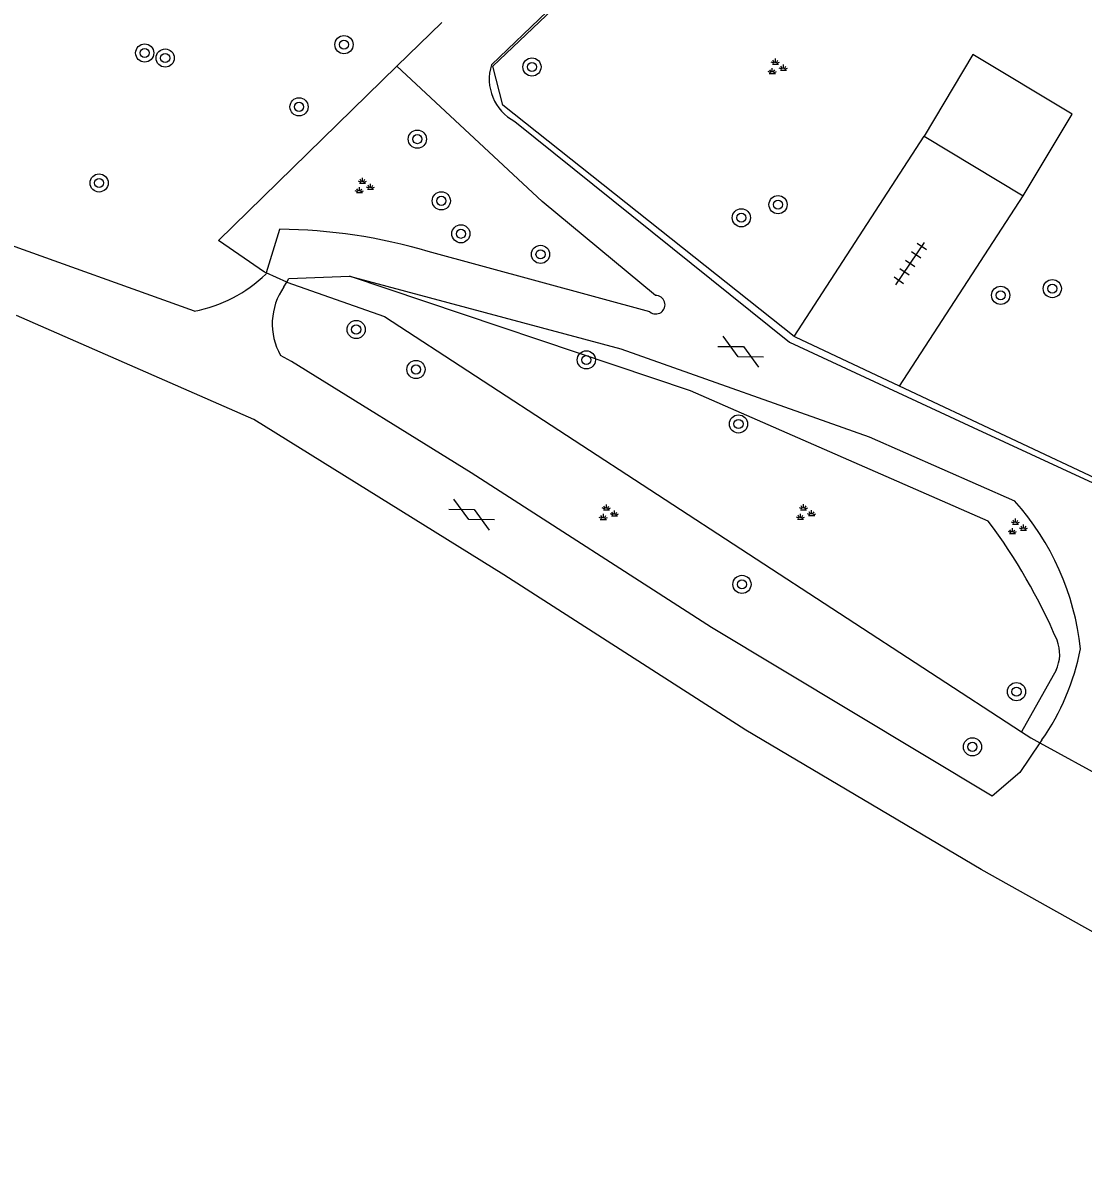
# Model space of a CAD drawing. Extents: x 128999 to 131010, y 395498 to 399007.
# Drawn here: x 130815.6 to 130862.2, y 398128.3 to 398178.5 of the extents above; entities that cross this region are included whole.
import ezdxf

# ---------------------------------------------------------------- set-up
doc = ezdxf.new("R2010")
doc.units = 0
for name, color, linetype in [('gg-afsc-hekwerk', 7, 'Continuous'), ('gg-bbg-overig bouwwerk', 7, 'Continuous'), ('gg-knt-verharding', 7, 'Continuous'), ('gt-grn-groengrens', 7, 'Continuous'), ('gt-symb-boom', 7, 'Continuous'), ('gt-symb-gesloten verharding', 7, 'Continuous'), ('gt-symb-groenvak', 7, 'Continuous'), ('gt-symb-tegel verharding', 7, 'Continuous')]:
    doc.layers.add(name, color=color, linetype=linetype)

# ---------------------------------------------------------------- blocks, each defined once
blk = doc.blocks.new('gt0-BOOM')
at = {"layer": 'gt-symb-boom'}
for radius in [0.4, 0.2]:
    blk.add_circle((0, 0), radius, dxfattribs=at)
blk = doc.blocks.new('gt0-GRVAK')
at = {"layer": 'gt-symb-groenvak'}
for p, q in [((-0.11, 0.189), (-0.228, 0.24)), ((-0.182, 0.153), (0.088, 0.153)), ((-0.091, 0.211), (-0.156, 0.322)), ((-0.047, 0.214), (-0.047, 0.393)), ((-0.004, 0.211), (0.061, 0.322)), ((0.015, 0.189), (0.133, 0.24)), ((0.262, -0.052), (0.197, 0.059)), ((0.305, -0.049), (0.305, 0.13)), ((0.349, -0.052), (0.414, 0.059)), ((-0.245, -0.228), (-0.363, -0.177)), ((-0.318, -0.264), (-0.047, -0.264)), ((-0.226, -0.206), (-0.291, -0.095)), ((-0.183, -0.203), (-0.183, -0.024)), ((-0.139, -0.206), (-0.074, -0.095)), ((-0.12, -0.228), (-0.002, -0.177)), ((0.243, -0.074), (0.125, -0.023)), ((0.17, -0.11), (0.441, -0.11)), ((0.368, -0.074), (0.486, -0.023))]:
    blk.add_line(p, q, dxfattribs=at)
blk = doc.blocks.new('gt0-TEG1')
at = {"layer": 'gt-symb-tegel verharding'}
for p, q in [((-1.125, 0), (1.125, 0)), ((-0.9, -0.25), (-0.9, 0.25)), ((-0.45, -0.25), (-0.45, 0.25)), ((0, -0.25), (0, 0.25)), ((0.45, -0.25), (0.45, 0.25)), ((0.9, -0.25), (0.9, 0.25))]:
    blk.add_line(p, q, dxfattribs=at)
blk = doc.blocks.new('gt0-GESVH1')
at = {"layer": 'gt-symb-gesloten verharding'}
for p, q in [((-0.992, -0.261), (0.008, 0.239)), ((0.008, -0.261), (-0.992, 0.239)), ((0.008, 0.239), (1.008, -0.261)), ((1.008, 0.239), (0.008, -0.261))]:
    blk.add_line(p, q, dxfattribs=at)

msp = doc.modelspace()

# ---------------------------------------------------------------- linework, layer by layer
at = {"layer": 'gg-afsc-hekwerk'}
for p, q in [((130832.047, 398176.581), (130834.013, 398178.501)), ((130849.527, 398164.691), (130855.249, 398173.495)), ((130854.159, 398162.506), (130859.601, 398170.88)), ((130827.195, 398167.083), (130826.297, 398167.479)), ((130860.341, 398146.805), (130863.278, 398145.191))]:
    msp.add_line(p, q, dxfattribs=at)
for points in [[(130849.527, 398164.691), (130836.703, 398174.861), (130836.259, 398176.575), (130848.557, 398188.26), (130850.803, 398189.447), (130852.878, 398189.092), (130863.582, 398180.756), (130872.459, 398173.284), (130882.11, 398157.856), (130882.166, 398155.504), (130880.137, 398154.352), (130877.53, 398153.807), (130875.337, 398153.693), (130872.874, 398153.706), (130854.159, 398162.506)], [(130826.297, 398167.479), (130826.216, 398167.515), (130824.188, 398168.906), (130832.047, 398176.581)], [(130827.195, 398167.083), (130831.502, 398165.559), (130859.535, 398147.29)], [(130854.159, 398162.506), (130849.578, 398164.65), (130849.527, 398164.691)], [(130859.535, 398147.29), (130859.941, 398147.025), (130860.341, 398146.805)]]:
    msp.add_lwpolyline(points, dxfattribs=at)
at = {"layer": 'gg-bbg-overig bouwwerk'}
msp.add_line((130855.249, 398173.495), (130859.601, 398170.88), dxfattribs=at)
msp.add_lwpolyline([(130859.601, 398170.88), (130861.755, 398174.464), (130857.392, 398177.086), (130855.249, 398173.495)], dxfattribs=at)
at = {"layer": 'gg-knt-verharding'}
for p, q in [((130823.129, 398165.795), (130812.425, 398169.641)), ((130826.881, 398169.4), (130826.297, 398167.479)), ((130843.179, 398165.768), (130833.419, 398168.425)), ((130826.297, 398167.479), (130826.281, 398167.428)), ((130827.069, 398166.865), (130827.195, 398167.083)), ((130860.43, 398146.936), (130860.341, 398146.805))]:
    msp.add_line(p, q, dxfattribs=at)
for points in [[(130836.207, 398176.64), (130848.451, 398188.376), (130850.619, 398189.68)], [(130843.421, 398166.485), (130838.439, 398170.627), (130832.047, 398176.581)], [(130837.232, 398174.148), (130849.319, 398164.443), (130857.404, 398160.683), (130873.006, 398153.473)], [(130827.195, 398167.083), (130827.286, 398167.242), (130829.959, 398167.345)], [(130829.959, 398167.345), (130841.903, 398164.138), (130852.821, 398160.271), (130859.225, 398157.453)], [(130900.802, 398116.768), (130890.714, 398122.787), (130880.138, 398128.687), (130868.978, 398134.962), (130857.756, 398141.234), (130847.393, 398147.37), (130836.742, 398154.206), (130825.75, 398161.035), (130815.302, 398165.603)], [(130860.341, 398146.805), (130859.454, 398145.5), (130858.242, 398144.463), (130845.881, 398151.883), (130835.315, 398158.682), (130827.406, 398163.58), (130826.926, 398163.853)]]:
    msp.add_lwpolyline(points, dxfattribs=at)
for centre, radius, start, end in [((130838.196, 398176.002), 2.089, 162.2065, 242.5098), ((130826.724, 398145.94), 23.461, 73.4193, 89.6169), ((130821.931, 398171.965), 6.285, 280.9849, 313.7909), ((130829.371, 398165.246), 2.814, 144.8867, 209.6769), ((130843.437, 398166.08), 0.405, 230.3929, 92.3062), ((130850.619, 398149.726), 11.566, 6.036, 41.9216), ((130851.814, 398152.933), 10.497, 325.161, 349.0681)]:
    msp.add_arc(centre, radius, start, end, dxfattribs=at)
at = {"layer": 'gt-grn-groengrens'}
msp.add_line((130861.047, 398150.002), (130859.535, 398147.29), dxfattribs=at)
msp.add_lwpolyline([(130858.068, 398156.558), (130844.968, 398162.289), (130829.959, 398167.345)], dxfattribs=at)
for centre, radius, start, end in [((130838.043, 398141.505), 25.052, 23.0653, 36.932), ((130859.583, 398150.712), 1.627, 334.1388, 21.9502)]:
    msp.add_arc(centre, radius, start, end, dxfattribs=at)

# ---------------------------------------------------------------- block references
at = {"layer": 'gt-symb-boom'}
for p in [(130829.714, 398177.525), (130820.947, 398177.158), (130821.846, 398176.935), (130837.984, 398176.542), (130827.738, 398174.789), (130832.943, 398173.368), (130818.939, 398171.442), (130833.996, 398170.653), (130848.815, 398170.486), (130847.2, 398169.909), (130834.859, 398169.204), (130838.363, 398168.297), (130860.882, 398166.792), (130858.613, 398166.498), (130830.251, 398164.993), (130832.88, 398163.234), (130840.38, 398163.656), (130847.074, 398160.839), (130847.227, 398153.78), (130859.308, 398149.059), (130857.37, 398146.633)]:
    msp.add_blockref('gt0-BOOM', p, dxfattribs=at)
at = {"layer": 'gt-symb-gesloten verharding'}
for p, rotation in [((130847.174, 398164.03), -27.256871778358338), ((130835.325, 398156.863), -27.256871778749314)]:
    msp.add_blockref('gt0-GESVH1', p, dxfattribs=dict(at, rotation=rotation))
at = {"layer": 'gt-symb-groenvak'}
for p in [(130848.746, 398176.518), (130830.576, 398171.278), (130841.31, 398156.901), (130849.986, 398156.914), (130859.313, 398156.282)]:
    msp.add_blockref('gt0-GRVAK', p, dxfattribs=at)
at = {"layer": 'gt-symb-tegel verharding', "rotation": 55.75398865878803}
msp.add_blockref('gt0-TEG1', (130854.634, 398167.893), dxfattribs=at)

doc.saveas('drawing.dxf')
